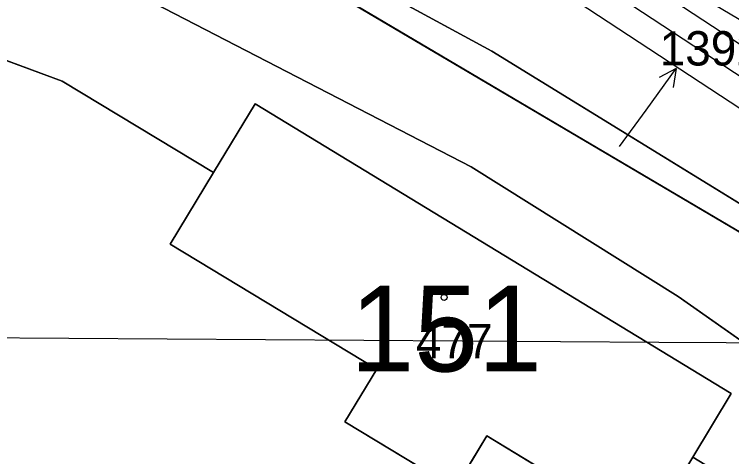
# Model space of a CAD drawing. Extents: x -706130 to -698555, y -971544 to -967260.
# Drawn here: x -705087.43 to -705045.62, y -969529.8 to -969504.03 of the extents above; entities that cross this region are included whole.
import ezdxf

# ---------------------------------------------------------------- set-up
doc = ezdxf.new("R2010")
doc.units = 0
for name, color, linetype in [('CHKO_Luzicke hory zonace S', 7, 'Continuous'), ('KN_Budovy', 7, 'Continuous'), ('KN_Budovy_cisla_domovni', 7, 'Continuous'), ('KN_Hranice_parcel', 7, 'Continuous'), ('KN_Parcelni cisla', 7, 'Continuous'), ('KN_Parcelni cisla_sipky', 7, 'Continuous'), ('KN_Polygon parcely', 7, 'Continuous'), ('KN_POZEMKY_13_ZASTAVENA PLOCHA', 7, 'Continuous'), ('KN_POZEMKY_14_OSTATNI PLOCHA', 7, 'Continuous'), ('KN_POZEMKY_7_TTP', 7, 'Continuous'), ('KN_VYUZITI_16_ostatni plocha_silnice', 7, 'Continuous'), ('KN_VYUZITI_26_ostatni plocha_jina plocha', 7, 'Continuous'), ('KN_Věcná břemena k části', 7, 'Continuous'), ('KN_Značky budov', 7, 'Continuous'), ('Koridor cyklostezka Svate Zdislavy N', 7, 'Continuous'), ('Koridor cyklostezka Svate Zdislavy srafy N', 7, 'Continuous'), ('OP silnic S', 7, 'Continuous'), ('Plochy doprava silniční - silnice I třídy S', 7, 'Continuous'), ('Plochy přírodní - nelesní S', 7, 'Continuous'), ('Plochy verejnych prostranstvi - komunikace ostatni S', 7, 'Continuous'), ('Regulační bloky v krajině S', 7, 'Continuous'), ('Regulační bloky zastavěné S', 7, 'Continuous'), ('Trasy cykloturistické N', 7, 'Continuous'), ('Vodovodní řad - přiváděcí S', 7, 'Continuous'), ('VPS dopravni infrastruktury_obrys N', 7, 'Continuous'), ('VPS dopravni infrastruktury_plochy N', 7, 'Continuous'), ('Zastavene uzemi N', 7, 'Continuous'), ('Zastavene uzemi plochy N', 7, 'Continuous'), ('Zábory hodnocené - koridory', 7, 'Continuous')]:
    doc.layers.add(name, color=color, linetype=linetype)

msp = doc.modelspace()

# ---------------------------------------------------------------- linework, layer by layer
at = {"layer": 'CHKO_Luzicke hory zonace S'}
msp.add_lwpolyline([(-705014.53, -969535.42), (-705024.63, -969528.62), (-705039.21, -969518.7), (-705059.6, -969506.18), (-705075.72, -969497.41), (-705091.71, -969490.62), (-705116.55, -969481.59), (-705126.99, -969479.32), (-705132.21, -969479.18), (-705133.27, -969475.75), (-705146.35, -969456.57), (-705145.16, -969456.15), (-705152.67, -969413.52)], dxfattribs=at)
at = {"layer": 'KN_Budovy'}
msp.add_lwpolyline([(-705050.54, -969534.25), (-705047.88, -969529.83), (-705045.65, -969526.12), (-705073.39, -969509.25), (-705075.81, -969513.24), (-705078.34, -969517.42), (-705071.95, -969521.29), (-705066.3, -969524.71), (-705068.16, -969527.77), (-705061.74, -969531.65), (-705059.89, -969528.59)], close=True, dxfattribs=at)
at = {"layer": 'KN_Hranice_parcel'}
for p, q in [((-705075.81, -969513.24), (-705073.39, -969509.25)), ((-705073.39, -969509.25), (-705045.65, -969526.12)), ((-705078.34, -969517.42), (-705075.81, -969513.24)), ((-705045.65, -969526.12), (-705047.88, -969529.83))]:
    msp.add_line(p, q, dxfattribs=at)
for points in [[(-705126.99, -969479.32), (-705116.55, -969481.59), (-705091.71, -969490.62), (-705075.72, -969497.41), (-705059.6, -969506.18), (-705039.21, -969518.7)], [(-705131.57, -969479.91), (-705082.27, -969495.28), (-705076.09, -969498.44), (-705040.1, -969519.7), (-705016.29, -969534.8)], [(-705079.27, -969503.37), (-705060.81, -969512.91), (-705048.73, -969520.47), (-705044.18, -969523.67), (-705042.71, -969524.71), (-705027.17, -969535.68), (-705026, -969536.68), (-705025.29, -969537.2), (-705009.64, -969547.95)], [(-705075.81, -969513.24), (-705084.63, -969507.92), (-705093.38, -969504.69)], [(-705050.54, -969534.25), (-705059.89, -969528.59), (-705061.74, -969531.65), (-705068.16, -969527.77), (-705066.3, -969524.71), (-705071.95, -969521.29), (-705078.34, -969517.42)]]:
    msp.add_lwpolyline(points, dxfattribs=at)
at = {"layer": 'KN_Parcelni cisla_sipky'}
for p, q in [((-705050.61, -969509.62), (-705048.846, -969507.192)), ((-705048.846, -969507.192), (-705049.84, -969507.708)), ((-705048.846, -969507.192), (-705049.03, -969508.297)), ((-705052.15, -969511.73), (-705050.61, -969509.62))]:
    msp.add_line(p, q, dxfattribs=at)
at = {"layer": 'KN_Polygon parcely'}
for points in [[(-704980.23, -969480.03), (-705009.37, -969485.17), (-705024.74, -969477.68), (-705071.48, -969455.87), (-705090.93, -969450.05), (-705113.96, -969453.61), (-705146.35, -969456.57), (-705133.27, -969475.75), (-705132.21, -969479.18), (-705126.99, -969479.32), (-705116.55, -969481.59), (-705091.71, -969490.62), (-705075.72, -969497.41), (-705059.6, -969506.18), (-705039.21, -969518.7), (-705024.63, -969528.62), (-704993.44, -969527.17)], [(-705016.29, -969534.8), (-705014.53, -969535.42), (-705016.68, -969533.99), (-705019.48, -969532.13), (-705024.63, -969528.62), (-705039.21, -969518.7), (-705059.6, -969506.18), (-705075.72, -969497.41), (-705091.71, -969490.62), (-705116.55, -969481.59), (-705126.99, -969479.32), (-705132.21, -969479.18), (-705131.57, -969479.91), (-705082.27, -969495.28), (-705076.09, -969498.44), (-705040.1, -969519.7)], [(-705044.18, -969523.67), (-705042.71, -969524.71), (-705027.17, -969535.68), (-705026, -969536.68), (-705025.29, -969537.2), (-705009.64, -969547.95), (-705006.71, -969549.95), (-705005.14, -969551.95), (-705004.18, -969554.85), (-705003.93, -969557.88), (-704993.19, -969565.76), (-704968.76, -969565.67), (-704982.48, -969557.83), (-705016.29, -969534.8), (-705040.1, -969519.7), (-705076.09, -969498.44), (-705082.27, -969495.28), (-705131.57, -969479.91), (-705123.86, -969488.76), (-705120.48, -969489.13), (-705100.16, -969494.65), (-705079.27, -969503.37), (-705060.81, -969512.91), (-705048.73, -969520.47)], [(-705073.39, -969509.25), (-705045.65, -969526.12), (-705047.88, -969529.83), (-705021.07, -969546.2), (-705017.41, -969546.07), (-705012.79, -969546.89), (-705009.64, -969547.95), (-705025.29, -969537.2), (-705026, -969536.68), (-705027.17, -969535.68), (-705042.71, -969524.71), (-705044.18, -969523.67), (-705048.73, -969520.47), (-705060.81, -969512.91), (-705079.27, -969503.37), (-705100.16, -969494.65), (-705096.98, -969497.5), (-705095.15, -969499.96), (-705093.94, -969502.76), (-705093.38, -969504.69), (-705084.63, -969507.92), (-705075.81, -969513.24)], [(-705078.34, -969517.42), (-705071.95, -969521.29), (-705066.3, -969524.71), (-705068.16, -969527.77), (-705061.74, -969531.65), (-705059.89, -969528.59), (-705050.54, -969534.25), (-705047.88, -969529.83), (-705045.65, -969526.12), (-705073.39, -969509.25), (-705075.81, -969513.24)]]:
    msp.add_lwpolyline(points, close=True, dxfattribs=at)
msp.add_lwpolyline([(-705089.61, -969531.62), (-705086.69, -969536.97), (-705083.98, -969539.98), (-705072.53, -969547), (-705059.79, -969554.91), (-705055.12, -969556.92), (-705052.15, -969557.53), (-705049.12, -969557.75), (-705043.1, -969556.9), (-705038.37, -969555), (-705023.13, -969546.82), (-705021.07, -969546.2), (-705047.88, -969529.83), (-705050.54, -969534.25), (-705059.89, -969528.59), (-705061.74, -969531.65), (-705068.16, -969527.77), (-705066.3, -969524.71), (-705071.95, -969521.29), (-705078.34, -969517.42), (-705075.81, -969513.24), (-705084.63, -969507.92), (-705093.38, -969504.69)], dxfattribs=at)
at = {"layer": 'KN_POZEMKY_13_ZASTAVENA PLOCHA'}
for p, q in [((-705075.81, -969513.24), (-705073.39, -969509.25)), ((-705073.39, -969509.25), (-705045.65, -969526.12)), ((-705078.34, -969517.42), (-705075.81, -969513.24)), ((-705071.95, -969521.29), (-705078.34, -969517.42)), ((-705066.3, -969524.71), (-705071.95, -969521.29)), ((-705068.16, -969527.77), (-705066.3, -969524.71)), ((-705045.65, -969526.12), (-705047.88, -969529.83)), ((-705061.74, -969531.65), (-705068.16, -969527.77)), ((-705059.89, -969528.59), (-705061.74, -969531.65)), ((-705050.54, -969534.25), (-705059.89, -969528.59))]:
    msp.add_line(p, q, dxfattribs=at)
at = {"layer": 'KN_POZEMKY_14_OSTATNI PLOCHA'}
for p, q in [((-705059.6, -969506.18), (-705075.72, -969497.41)), ((-705075.72, -969497.41), (-705059.6, -969506.18)), ((-705040.1, -969519.7), (-705076.09, -969498.44)), ((-705076.09, -969498.44), (-705040.1, -969519.7)), ((-705079.27, -969503.37), (-705060.81, -969512.91)), ((-705060.81, -969512.91), (-705079.27, -969503.37)), ((-705084.63, -969507.92), (-705093.38, -969504.69)), ((-705039.21, -969518.7), (-705059.6, -969506.18)), ((-705059.6, -969506.18), (-705039.21, -969518.7)), ((-705075.81, -969513.24), (-705084.63, -969507.92)), ((-705073.39, -969509.25), (-705075.81, -969513.24)), ((-705045.65, -969526.12), (-705073.39, -969509.25)), ((-705060.81, -969512.91), (-705048.73, -969520.47)), ((-705048.73, -969520.47), (-705060.81, -969512.91)), ((-705048.73, -969520.47), (-705044.18, -969523.67)), ((-705044.18, -969523.67), (-705048.73, -969520.47)), ((-705047.88, -969529.83), (-705045.65, -969526.12))]:
    msp.add_line(p, q, dxfattribs=at)
at = {"layer": 'KN_POZEMKY_7_TTP'}
for p, q in [((-705093.38, -969504.69), (-705084.63, -969507.92)), ((-705084.63, -969507.92), (-705075.81, -969513.24)), ((-705075.81, -969513.24), (-705078.34, -969517.42)), ((-705078.34, -969517.42), (-705071.95, -969521.29)), ((-705071.95, -969521.29), (-705066.3, -969524.71)), ((-705066.3, -969524.71), (-705068.16, -969527.77)), ((-705068.16, -969527.77), (-705061.74, -969531.65)), ((-705061.74, -969531.65), (-705059.89, -969528.59)), ((-705059.89, -969528.59), (-705050.54, -969534.25))]:
    msp.add_line(p, q, dxfattribs=at)
at = {"layer": 'KN_VYUZITI_16_ostatni plocha_silnice'}
for p, q in [((-705075.72, -969497.41), (-705059.6, -969506.18)), ((-705040.1, -969519.7), (-705076.09, -969498.44)), ((-705076.09, -969498.44), (-705040.1, -969519.7)), ((-705079.27, -969503.37), (-705060.81, -969512.91)), ((-705060.81, -969512.91), (-705079.27, -969503.37)), ((-705084.63, -969507.92), (-705093.38, -969504.69)), ((-705059.6, -969506.18), (-705039.21, -969518.7)), ((-705075.81, -969513.24), (-705084.63, -969507.92)), ((-705073.39, -969509.25), (-705075.81, -969513.24)), ((-705045.65, -969526.12), (-705073.39, -969509.25)), ((-705060.81, -969512.91), (-705048.73, -969520.47)), ((-705048.73, -969520.47), (-705060.81, -969512.91)), ((-705048.73, -969520.47), (-705044.18, -969523.67)), ((-705044.18, -969523.67), (-705048.73, -969520.47)), ((-705047.88, -969529.83), (-705045.65, -969526.12))]:
    msp.add_line(p, q, dxfattribs=at)
at = {"layer": 'KN_VYUZITI_26_ostatni plocha_jina plocha'}
for p, q in [((-705059.6, -969506.18), (-705075.72, -969497.41)), ((-705039.21, -969518.7), (-705059.6, -969506.18))]:
    msp.add_line(p, q, dxfattribs=at)
at = {"layer": 'KN_Věcná břemena k části'}
msp.add_lwpolyline([(-705145.48, -969457.85), (-705131.77, -969470.93), (-705123.7, -969476.62), (-705114.03, -969480.2), (-705097.79, -969484.2), (-705080.36, -969490.95), (-705066.06, -969496.84), (-705054.57, -969503.32), (-705040.97, -969512.24), (-705018.52, -969525.97), (-705015.19, -969528.18), (-705009.93, -969527.94), (-705016.78, -969523.39), (-705039.23, -969509.66), (-705053.05, -969500.58), (-705064.6, -969494.08), (-705079.45, -969487.96), (-705096.85, -969481.21), (-705113.17, -969477.21), (-705122.21, -969473.85), (-705129.75, -969468.53), (-705142.65, -969456.23), (-705146.35, -969456.57)], close=True, dxfattribs=at)
at = {"layer": 'KN_Značky budov'}
msp.add_circle((-705062.377, -969520.519), 0.175, dxfattribs=at)
at = {"layer": 'Koridor cyklostezka Svate Zdislavy N'}
for points in [[(-705109.699, -969476.376), (-705076.163, -969488.893), (-705055.345, -969498.291), (-705044.853, -969504.511), (-705035.409, -969511), (-705027.378, -969517.671), (-705021.752, -969521.76), (-705017.908, -969523.62), (-705015.841, -969524.296), (-705011.679, -969524.869), (-705007.768, -969525.068), (-704981.683, -969524.133), (-704977.654, -969524.142), (-704970.406, -969524.796), (-704964.651, -969526.23), (-704954.006, -969529.77)], [(-704956.548, -969538.41), (-704967.163, -969534.879), (-704971.907, -969533.697), (-704978.069, -969533.141), (-704981.531, -969533.133), (-705007.836, -969534.076), (-705012.447, -969534.373), (-705016.68, -969533.99), (-705019.48, -969532.13), (-705024.63, -969528.62), (-705039.21, -969518.7), (-705059.6, -969506.18), (-705075.72, -969497.41), (-705091.71, -969490.62)]]:
    msp.add_lwpolyline(points, dxfattribs=at)
at = {"layer": 'Koridor cyklostezka Svate Zdislavy srafy N'}
for points in [[(-705109.699, -969476.376), (-705076.163, -969488.893), (-705055.345, -969498.291), (-705044.853, -969504.511), (-705035.409, -969511), (-705027.378, -969517.671), (-705021.752, -969521.76), (-705017.908, -969523.62), (-705015.841, -969524.296), (-705011.679, -969524.869), (-705007.768, -969525.068), (-704981.683, -969524.133), (-704977.654, -969524.142), (-704970.406, -969524.796), (-704964.651, -969526.23), (-704954.006, -969529.77)], [(-704956.548, -969538.41), (-704967.163, -969534.879), (-704971.907, -969533.697), (-704978.069, -969533.141), (-704981.531, -969533.133), (-705007.836, -969534.076), (-705012.447, -969534.373), (-705016.68, -969533.99), (-705019.48, -969532.13), (-705024.63, -969528.62), (-705039.21, -969518.7), (-705059.6, -969506.18), (-705075.72, -969497.41), (-705091.71, -969490.62)]]:
    msp.add_lwpolyline(points, dxfattribs=at)
at = {"layer": 'OP silnic S'}
msp.add_lwpolyline([(-704492.491, -969417.912), (-704547.06, -969422.819), (-704601.749, -969428.727), (-704606.55, -969429.484), (-704632.691, -969434.917), (-704635.5, -969435.586), (-704657.54, -969441.513), (-704662.203, -969443.016), (-704678.148, -969449.03), (-704681.342, -969450.364), (-704698.921, -969458.425), (-704701.228, -969459.555), (-704766.447, -969493.623), (-704797.326, -969507.874), (-704813.938, -969514.066), (-704828.677, -969518.176), (-704847.592, -969521.405), (-704866.492, -969523.592), (-704903.234, -969524.613), (-704975.203, -969523.515), (-705049.868, -969523.143), (-705158.779, -969522.404)], dxfattribs=at)
at = {"layer": 'Plochy doprava silniční - silnice I třídy S'}
for points in [[(-705060.81, -969512.91), (-705079.27, -969503.37), (-705100.16, -969494.65), (-705096.98, -969497.5), (-705095.15, -969499.96), (-705093.94, -969502.76)], [(-705044.18, -969523.67), (-705048.73, -969520.47), (-705060.81, -969512.91)]]:
    msp.add_lwpolyline(points, dxfattribs=at)
at = {"layer": 'Plochy přírodní - nelesní S'}
msp.add_lwpolyline([(-705075.72, -969497.41), (-705059.6, -969506.18), (-705039.21, -969518.7)], dxfattribs=at)
at = {"layer": 'Plochy verejnych prostranstvi - komunikace ostatni S'}
for p, q in [((-705060.81, -969512.91), (-705048.73, -969520.47)), ((-705048.73, -969520.47), (-705044.18, -969523.67))]:
    msp.add_line(p, q, dxfattribs=at)
for points in [[(-705039.21, -969518.7), (-705059.6, -969506.18), (-705075.72, -969497.41), (-705091.71, -969490.62)], [(-705100.16, -969494.65), (-705079.27, -969503.37), (-705060.81, -969512.91)]]:
    msp.add_lwpolyline(points, dxfattribs=at)
at = {"layer": 'Regulační bloky v krajině S'}
msp.add_lwpolyline([(-705075.72, -969497.41), (-705059.6, -969506.18), (-705039.21, -969518.7)], dxfattribs=at)
at = {"layer": 'Regulační bloky zastavěné S'}
for p, q in [((-705060.81, -969512.91), (-705048.73, -969520.47)), ((-705048.73, -969520.47), (-705044.18, -969523.67))]:
    msp.add_line(p, q, dxfattribs=at)
for points in [[(-705039.21, -969518.7), (-705059.6, -969506.18), (-705075.72, -969497.41), (-705091.71, -969490.62)], [(-705100.16, -969494.65), (-705079.27, -969503.37), (-705060.81, -969512.91)], [(-705060.81, -969512.91), (-705079.27, -969503.37), (-705100.16, -969494.65), (-705096.98, -969497.5), (-705095.15, -969499.96), (-705093.94, -969502.76)], [(-705044.18, -969523.67), (-705048.73, -969520.47), (-705060.81, -969512.91)]]:
    msp.add_lwpolyline(points, dxfattribs=at)
at = {"layer": 'Trasy cykloturistické N'}
msp.add_lwpolyline([(-704956.548, -969538.41), (-704971.962, -969531.524), (-704981.33, -969532.04), (-705016.68, -969533.99), (-705024.63, -969528.62), (-705039.21, -969518.7), (-705059.6, -969506.18), (-705075.72, -969497.41), (-705091.71, -969490.62), (-705116.55, -969481.59), (-705126.99, -969479.32), (-705132.66, -969478.663)], dxfattribs=at)
at = {"layer": 'Vodovodní řad - přiváděcí S'}
msp.add_lwpolyline([(-704947.34, -969554.13), (-704970.56, -969548.02), (-704993.61, -969540.44), (-704994.92, -969539.76), (-705017.65, -969524.68), (-705040.1, -969510.95), (-705053.81, -969501.95), (-705065.33, -969495.46), (-705080.11, -969489.37), (-705097.32, -969482.7), (-705113.64, -969478.69), (-705122.94, -969475.24), (-705126.45, -969472.77), (-705130.78, -969469.71), (-705145.58, -969455.6), (-705150.88, -969453.71), (-705159.36, -969450.69), (-705171.89, -969446.17), (-705184.7, -969443.78), (-705200.12, -969443.78), (-705220.82, -969444.36), (-705261.09, -969444.74)], dxfattribs=at)
at = {"layer": 'VPS dopravni infrastruktury_obrys N'}
for points in [[(-705109.699, -969476.376), (-705076.163, -969488.893), (-705055.345, -969498.291), (-705044.853, -969504.511), (-705035.409, -969511), (-705027.378, -969517.671), (-705021.752, -969521.76), (-705017.908, -969523.62), (-705015.841, -969524.296), (-705011.679, -969524.869), (-705007.768, -969525.068), (-704981.683, -969524.133), (-704977.654, -969524.142), (-704970.406, -969524.796), (-704964.651, -969526.23), (-704954.006, -969529.77)], [(-704956.548, -969538.41), (-704967.163, -969534.879), (-704971.907, -969533.697), (-704978.069, -969533.141), (-704981.531, -969533.133), (-705007.836, -969534.076), (-705012.447, -969534.373), (-705016.68, -969533.99), (-705019.48, -969532.13), (-705024.63, -969528.62), (-705039.21, -969518.7), (-705059.6, -969506.18), (-705075.72, -969497.41), (-705091.71, -969490.62)]]:
    msp.add_lwpolyline(points, dxfattribs=at)
at = {"layer": 'VPS dopravni infrastruktury_plochy N'}
for points in [[(-705109.699, -969476.376), (-705076.163, -969488.893), (-705055.345, -969498.291), (-705044.853, -969504.511), (-705035.409, -969511), (-705027.378, -969517.671), (-705021.752, -969521.76), (-705017.908, -969523.62), (-705015.841, -969524.296), (-705011.679, -969524.869), (-705007.768, -969525.068), (-704981.683, -969524.133), (-704977.654, -969524.142), (-704970.406, -969524.796), (-704964.651, -969526.23), (-704954.006, -969529.77)], [(-704956.548, -969538.41), (-704967.163, -969534.879), (-704971.907, -969533.697), (-704978.069, -969533.141), (-704981.531, -969533.133), (-705007.836, -969534.076), (-705012.447, -969534.373), (-705016.68, -969533.99), (-705019.48, -969532.13), (-705024.63, -969528.62), (-705039.21, -969518.7), (-705059.6, -969506.18), (-705075.72, -969497.41), (-705091.71, -969490.62)]]:
    msp.add_lwpolyline(points, dxfattribs=at)
at = {"layer": 'Zastavene uzemi N'}
msp.add_lwpolyline([(-705140, -969562.22), (-705056.49, -969562.59), (-705049.3, -969562.73), (-705006.98, -969565.81), (-705005.54, -969563.7), (-705004.41, -969560.88), (-705003.93, -969557.88), (-705004.18, -969554.85), (-705005.14, -969551.95), (-705006.71, -969549.95), (-705009.64, -969547.95), (-705025.29, -969537.2), (-705026, -969536.68), (-705027.17, -969535.68), (-705042.71, -969524.71), (-705048.73, -969520.47), (-705060.81, -969512.91), (-705079.27, -969503.37), (-705100.16, -969494.65)], dxfattribs=at)
at = {"layer": 'Zastavene uzemi plochy N'}
msp.add_lwpolyline([(-705140, -969562.22), (-705056.49, -969562.59), (-705049.3, -969562.73), (-705006.98, -969565.81), (-705005.54, -969563.7), (-705004.41, -969560.88), (-705003.93, -969557.88), (-705004.18, -969554.85), (-705005.14, -969551.95), (-705006.71, -969549.95), (-705009.64, -969547.95), (-705025.29, -969537.2), (-705026, -969536.68), (-705027.17, -969535.68), (-705042.71, -969524.71), (-705048.73, -969520.47), (-705060.81, -969512.91), (-705079.27, -969503.37), (-705100.16, -969494.65)], dxfattribs=at)
at = {"layer": 'Zábory hodnocené - koridory'}
for points in [[(-705109.699, -969476.376), (-705076.163, -969488.893), (-705055.345, -969498.291), (-705044.853, -969504.511), (-705035.409, -969511), (-705027.378, -969517.671), (-705021.752, -969521.76), (-705017.908, -969523.62), (-705015.841, -969524.296), (-705011.679, -969524.869), (-705007.768, -969525.068), (-704981.683, -969524.133), (-704977.654, -969524.142), (-704970.406, -969524.796), (-704964.651, -969526.23), (-704954.006, -969529.77)], [(-704956.548, -969538.41), (-704967.163, -969534.879), (-704971.907, -969533.697), (-704978.069, -969533.141), (-704981.531, -969533.133), (-705007.836, -969534.076), (-705012.447, -969534.373), (-705016.68, -969533.99), (-705019.48, -969532.13), (-705024.63, -969528.62), (-705039.21, -969518.7), (-705059.6, -969506.18), (-705075.72, -969497.41), (-705091.71, -969490.62)]]:
    msp.add_lwpolyline(points, dxfattribs=at)

# ---------------------------------------------------------------- texts
at = {"layer": 'KN_Budovy_cisla_domovni'}
msp.add_text('151', height=5, dxfattribs=at).set_placement((-705067.838, -969524.839))
at = {"layer": 'KN_Parcelni cisla'}
for s, p in [('1392/2', (-705049.81, -969507.01)), ('477', (-705064.02, -969524.07))]:
    msp.add_text(s, height=2, dxfattribs=at).set_placement(p)

doc.saveas('drawing.dxf')
